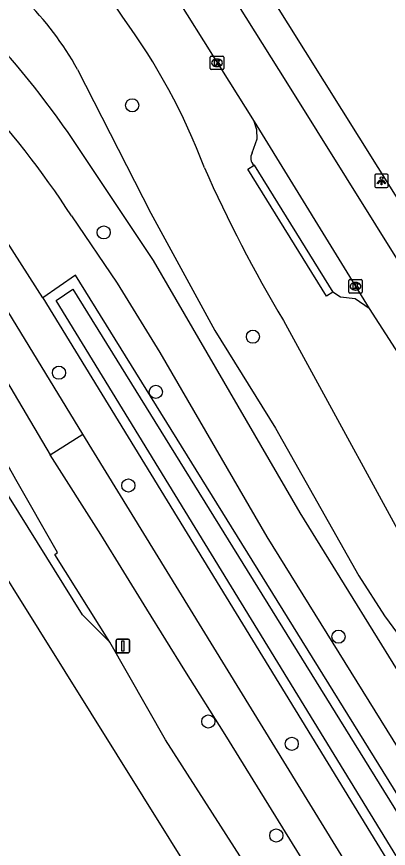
# Model space of a CAD drawing. Extents: x 157767 to 159171, y 387842 to 389425.
# Drawn here: x 158282.5 to 158310.1, y 388089.9 to 388151.6 of the extents above; entities that cross this region are included whole.
import ezdxf

# ---------------------------------------------------------------- set-up
doc = ezdxf.new("R2010")
doc.units = 0
for name, color, linetype in [('IMGEO_Berm_groen', 7, 'Continuous'), ('IMGEO_Boom', 7, 'Continuous'), ('IMGEO_Fietspad_gesloten', 7, 'Continuous'), ('IMGEO_Groenvoorziening', 7, 'Continuous'), ('IMGEO_Kolk', 7, 'Continuous'), ('IMGEO_Lichtpunt', 7, 'Continuous'), ('IMGEO_Parkeervlak_open', 7, 'Continuous'), ('IMGEO_Rijbaan_lokaal_open', 7, 'Continuous'), ('IMGEO_Rijbaan_regionaal_gesloten', 7, 'Continuous'), ('IMGEO_Verkeersbordpaal', 7, 'Continuous'), ('IMGEO_Voetpad_open', 7, 'Continuous'), ('IMGEO_Waterloop', 7, 'Continuous')]:
    doc.layers.add(name, color=color, linetype=linetype)

msp = doc.modelspace()

# ---------------------------------------------------------------- linework, layer by layer
at = {"layer": 'IMGEO_Berm_groen'}
for points in [[(158284.447, 388130.761), (158267.054, 388157.932), (158267.593, 388158.305)], [(158284.447, 388130.761), (158321.208, 388070.752), (158322.869, 388068.315)]]:
    msp.add_lwpolyline(points, dxfattribs=at)
at = {"layer": 'IMGEO_Boom'}
for centre in [(158291.08, 388145.051), (158288.961, 388135.611), (158300.048, 388127.863), (158285.636, 388125.19), (158292.834, 388123.765), (158290.79, 388116.814), (158306.406, 388105.585), (158296.734, 388099.28), (158302.933, 388097.625), (158301.787, 388090.814)]:
    msp.add_circle(centre, 0.489, dxfattribs=at)
at = {"layer": 'IMGEO_Fietspad_gesloten'}
for points in [[(158287.415, 388120.635), (158280.022, 388132.677), (158266.953, 388154.792), (158261.497, 388163.28), (158239.306, 388199.147)], [(158243.147, 388188.042), (158244.593, 388185.713), (158248.297, 388179.716), (158252.244, 388173.337), (158260.52, 388160.022), (158265.229, 388152.516), (158269.468, 388145.672), (158272.988, 388139.495), (158281.416, 388125.134), (158284.988, 388119.096)], [(158284.988, 388119.096), (158287.415, 388120.635)], [(158319.468, 388069.305), (158315.068, 388075.588), (158287.415, 388120.635)], [(158321.212, 388059.594), (158321.551, 388059.326), (158322.112, 388059.008), (158322.488, 388058.889), (158323.01, 388058.782), (158323.856, 388059.345), (158321.148, 388062.69), (158318.771, 388065.891), (158316.944, 388068.352), (158315.23, 388070.891), (158312.824, 388074.573), (158310.488, 388078.245), (158307.003, 388083.733), (158304.36, 388088.027), (158300.915, 388093.584), (158297.975, 388098.319), (158294.986, 388103.064), (158292.155, 388107.639), (158288.75, 388113.166), (158284.988, 388119.096)]]:
    msp.add_lwpolyline(points, dxfattribs=at)
at = {"layer": 'IMGEO_Groenvoorziening'}
for points in [[(158287.016, 388147.712), (158292.458, 388137.046), (158297.213, 388128.322), (158301.736, 388121.069), (158307.927, 388110.098), (158309.818, 388107.137), (158314.319, 388101.053), (158333.827, 388077.859), (158337.556, 388073.906), (158341.104, 388069.79), (158347.234, 388062.271)], [(158327.641, 388077.668), (158321.432, 388087.29), (158316.91, 388093.657), (158312.595, 388100.166), (158303.568, 388114.782), (158292.667, 388133.527), (158286.308, 388143.02)], [(158286.561, 388136.843), (158289.953, 388131.839), (158293.136, 388126.699), (158301.08, 388113.009), (158313.126, 388093.618), (158318.757, 388085.938), (158320.39, 388083.38), (158325.537, 388074.478), (158328.972, 388069.8), (158330.492, 388068.167), (158335.889, 388063.117), (158338.614, 388060.872), (158346.437, 388051.006)], [(158332.728, 388062.537), (158328.562, 388066.211), (158327.152, 388067.75), (158325.934, 388069.445), (158286.875, 388132.424), (158284.447, 388130.761)], [(158302.313, 388129.08), (158313.286, 388108.966), (158316.159, 388104.841), (158319.184, 388100.825), (158322.787, 388096.795)]]:
    msp.add_lwpolyline(points, dxfattribs=at)
for centre, radius, start, end in [((158267.404, 388136.343), 27.58, 33.56001, 55.04501), ((158266.929, 388136.595), 22.958, 28.963, 45.3308), ((158233.297, 388106.405), 64.427, 34.63344, 44.59474), ((158252.663, 388123.913), 46.786, 20.64496, 36.26599), ((158230.742, 388100.734), 66.48, 32.89863, 43.12693), ((158392.477, 388182.966), 105.039, 203.90063, 210.86431)]:
    msp.add_arc(centre, radius, start, end, dxfattribs=at)
at = {"layer": 'IMGEO_Kolk'}
for p, q in [((158296.882, 388147.779), (158296.882, 388148.631)), ((158296.957, 388148.705), (158297.809, 388148.705)), ((158297.883, 388148.631), (158297.883, 388147.779)), ((158297.37, 388148.485), (158297.395, 388148.485)), ((158297.809, 388147.705), (158296.957, 388147.705)), ((158297.393, 388147.925), (158297.368, 388147.925)), ((158307.174, 388131.184), (158307.174, 388132.036)), ((158307.249, 388132.11), (158308.101, 388132.11)), ((158307.662, 388131.89), (158307.687, 388131.89)), ((158308.175, 388132.036), (158308.175, 388131.184)), ((158307.685, 388131.33), (158307.66, 388131.33)), ((158308.101, 388131.11), (158307.249, 388131.11))]:
    msp.add_line(p, q, dxfattribs=at)
for points in [[(158296.882, 388147.779), (158296.882, 388148.631)], [(158296.957, 388148.705), (158297.809, 388148.705)], [(158297.883, 388148.631), (158297.883, 388147.779)], [(158297.203, 388148.405), (158297.326, 388148.405), (158297.326, 388148.254), (158297.456, 388148.405), (158297.62, 388148.405), (158297.474, 388148.254), (158297.627, 388148.005), (158297.475, 388148.005), (158297.39, 388148.169), (158297.326, 388148.102), (158297.326, 388148.005), (158297.203, 388148.005), (158297.203, 388148.405)], [(158297.809, 388147.705), (158296.957, 388147.705)], [(158307.174, 388131.184), (158307.174, 388132.036)], [(158307.249, 388132.11), (158308.101, 388132.11)], [(158308.175, 388132.036), (158308.175, 388131.184)], [(158307.495, 388131.81), (158307.618, 388131.81), (158307.618, 388131.659), (158307.748, 388131.81), (158307.912, 388131.81), (158307.766, 388131.659), (158307.919, 388131.41), (158307.767, 388131.41), (158307.682, 388131.574), (158307.618, 388131.507), (158307.618, 388131.41), (158307.495, 388131.41), (158307.495, 388131.81)], [(158308.101, 388131.11), (158307.249, 388131.11)]]:
    msp.add_lwpolyline(points, dxfattribs=at)
for centre, start, end in [((158296.959, 388148.629), 91.55205, 178.44795), ((158296.959, 388148.629), 91.55205, 178.44795), ((158297.807, 388148.629), 1.55205, 88.44795), ((158297.807, 388148.629), 1.55205, 88.44795), ((158296.959, 388147.781), 181.55205, 268.44795), ((158296.959, 388147.781), 181.55205, 268.44795), ((158297.807, 388147.781), 271.55205, 358.44795), ((158297.807, 388147.781), 271.55205, 358.44795), ((158307.251, 388132.034), 91.55205, 178.44795), ((158307.251, 388132.034), 91.55205, 178.44795), ((158308.099, 388132.034), 1.55205, 88.44795), ((158308.099, 388132.034), 1.55205, 88.44795), ((158307.251, 388131.186), 181.55205, 268.44795), ((158307.251, 388131.186), 181.55205, 268.44795), ((158308.099, 388131.186), 271.55205, 358.44795), ((158308.099, 388131.186), 271.55205, 358.44795)]:
    msp.add_arc(centre, 0.0765, start, end, dxfattribs=at)
for centre, major_axis, ratio, start_param, end_param in [((158297.369, 388148.205), (-0.387, 0.002), 0.722429, 4.712389, 7.853982), ((158297.394, 388148.205), (-0.39, 0.002), 0.717154, 1.570796, 4.712389), ((158307.661, 388131.61), (-0.387, 0.002), 0.722429, 4.712389, 7.853982), ((158307.686, 388131.61), (-0.39, 0.002), 0.717154, 1.570796, 4.712389)]:
    msp.add_ellipse(centre, major_axis=major_axis, ratio=ratio, start_param=start_param, end_param=end_param, dxfattribs=at)
at = {"layer": 'IMGEO_Lichtpunt'}
for p, q in [((158310.002, 388139.934), (158309.194, 388139.934)), ((158310.002, 388139.934), (158309.194, 388139.934)), ((158309.1, 388139.839), (158309.1, 388139.032)), ((158309.1, 388139.839), (158309.1, 388139.032)), ((158310.096, 388139.032), (158310.096, 388139.839)), ((158310.096, 388139.032), (158310.096, 388139.839)), ((158309.194, 388138.938), (158310.002, 388138.938)), ((158309.194, 388138.938), (158310.002, 388138.938))]:
    msp.add_line(p, q, dxfattribs=at)
for points in [[(158309.474, 388139.503), (158309.513, 388139.475), (158309.325, 388139.213), (158309.287, 388139.24), (158309.474, 388139.503)], [(158309.576, 388139.455), (158309.623, 388139.455), (158309.623, 388139.133), (158309.576, 388139.133), (158309.576, 388139.455)], [(158309.686, 388139.475), (158309.724, 388139.502), (158309.911, 388139.24), (158309.872, 388139.212), (158309.686, 388139.475)]]:
    msp.add_lwpolyline(points, dxfattribs=at)
msp.add_circle((158309.599, 388139.637), 0.0994, dxfattribs=at)
for centre, start, end in [((158309.194, 388139.839), 90, 180), ((158309.194, 388139.839), 90, 180), ((158310.002, 388139.839), 0, 90), ((158310.002, 388139.839), 0, 90), ((158309.194, 388139.032), 180, 270), ((158309.194, 388139.032), 180, 270), ((158310.002, 388139.032), 270, 0), ((158310.002, 388139.032), 270, 360)]:
    msp.add_arc(centre, 0.0946, start, end, dxfattribs=at)
at = {"layer": 'IMGEO_Parkeervlak_open'}
for points in [[(158299.999, 388141.526), (158300.355, 388142.573), (158300.344, 388143.226), (158300.132, 388143.843)], [(158308.691, 388129.965), (158307.649, 388130.685), (158306.56, 388130.812), (158305.993, 388131.165)]]:
    msp.add_lwpolyline(points, dxfattribs=at)
msp.add_arc((158300.627, 388141.141), 0.736, 148.49132, 227.88949, dxfattribs=at)
at = {"layer": 'IMGEO_Rijbaan_lokaal_open'}
for points in [[(158287.94, 388170.047), (158302.626, 388146.635), (158317.762, 388122.399), (158332.4, 388098.911)], [(158284.907, 388168.143), (158285.832, 388166.68), (158291.392, 388157.785), (158300.132, 388143.843)], [(158300.132, 388143.843), (158308.691, 388129.965)], [(158308.691, 388129.965), (158313.258, 388122.856)]]:
    msp.add_lwpolyline(points, dxfattribs=at)
at = {"layer": 'IMGEO_Rijbaan_regionaal_gesloten'}
for points in [[(158289.422, 388105.178), (158287.382, 388107.215), (158278.58, 388121.287), (158245.322, 388174.532), (158239.393, 388184.08), (158231.708, 388196.396), (158230.649, 388198.051)], [(158452.803, 387845.02), (158451.525, 387846.948), (158442.147, 387860.938), (158426.868, 387883.332), (158408.412, 387910.456), (158399.457, 387923.695), (158386.757, 387942.891), (158379.772, 387953.65), (158360.952, 387983.276), (158344.038, 388010.284), (158333.452, 388027.227), (158314.654, 388057.246), (158299.748, 388081.131), (158276.299, 388118.666), (158263.511, 388139.131), (158246.505, 388166.455), (158235.872, 388183.535), (158227.894, 388196.396)], [(158289.422, 388105.178), (158285.334, 388111.689), (158285.525, 388111.847), (158282.429, 388117.253), (158275.111, 388130.309), (158266.321, 388146.032), (158261.085, 388154.309), (158252.533, 388168.142), (158246.212, 388178.215)], [(158321.212, 388059.594), (158320.866, 388060.134), (158319.396, 388062.058), (158314.258, 388068.698), (158308.615, 388075.824), (158303.622, 388082.558), (158299.296, 388088.955), (158293.547, 388097.926), (158289.422, 388105.178)]]:
    msp.add_lwpolyline(points, dxfattribs=at)
at = {"layer": 'IMGEO_Verkeersbordpaal'}
for p, q in [((158289.984, 388105.393), (158290.774, 388105.393)), ((158290.774, 388105.393), (158289.984, 388105.393)), ((158289.884, 388104.493), (158289.884, 388105.293)), ((158289.884, 388105.293), (158289.884, 388104.493)), ((158290.874, 388105.293), (158290.874, 388104.493)), ((158290.874, 388104.493), (158290.874, 388105.293)), ((158290.774, 388104.393), (158289.984, 388104.393)), ((158289.984, 388104.393), (158290.774, 388104.393))]:
    msp.add_line(p, q, dxfattribs=at)
msp.add_lwpolyline([(158290.304, 388105.268), (158290.454, 388105.268), (158290.454, 388104.518), (158290.304, 388104.518), (158290.304, 388105.268)], dxfattribs=at)
for centre, start, end in [((158289.984, 388105.293), 90, 180), ((158289.984, 388105.293), 90, 180), ((158290.774, 388105.293), 0, 90), ((158290.774, 388105.293), 360, 90), ((158289.984, 388104.493), 180, 270), ((158289.984, 388104.493), 180, 270), ((158290.774, 388104.493), 270, 0), ((158290.774, 388104.493), 270, 0)]:
    msp.add_arc(centre, 0.1, start, end, dxfattribs=at)
at = {"layer": 'IMGEO_Voetpad_open'}
for points in [[(158261.457, 388216.805), (158334.556, 388100.192)], [(158305.993, 388131.165), (158305.521, 388130.869), (158299.662, 388140.309), (158300.133, 388140.595)], [(158300.133, 388140.595), (158305.993, 388131.165)]]:
    msp.add_lwpolyline(points, dxfattribs=at)
at = {"layer": 'IMGEO_Waterloop'}
msp.add_lwpolyline([(158323.456, 388068.755), (158321.823, 388071.15), (158285.435, 388130.55), (158286.656, 388131.386), (158325.325, 388069.038), (158326.582, 388067.287), (158328.048, 388065.687), (158332.242, 388061.989)], dxfattribs=at)

doc.saveas('drawing.dxf')
